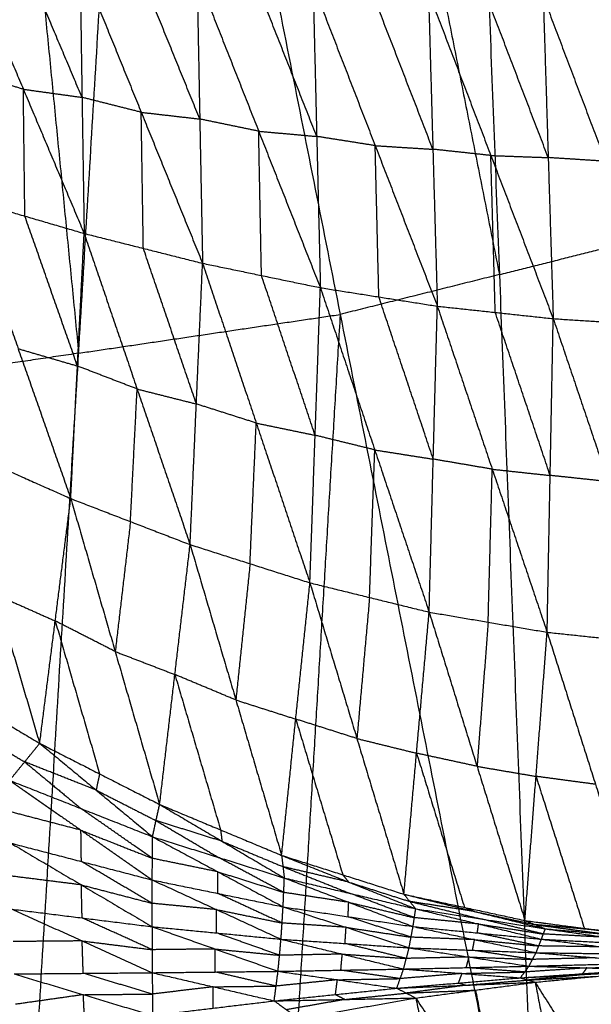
# Model space of a CAD drawing. Header units: millimetres. Extents: x -106 to 110, y -96 to 120.
# Tile 542 of 656: x 6.05 to 10.61, y -27.66 to -19.82. Entities that reach past the tile are written whole.
import ezdxf

# ---------------------------------------------------------------- set-up
doc = ezdxf.new("R2010")
doc.units = ezdxf.units.MM
doc.header["$MEASUREMENT"] = 0
doc.layers.add('Default', color=7, linetype='Continuous', true_color=0x000000)

msp = doc.modelspace()

# ---------------------------------------------------------------- linework, layer by layer
at = {"layer": 'Default'}
for points in [[(9.5567, -13.5518, 3.7488), (9.8747, -21.8464, 3.779), (10.1926, -30.1409, 3.8092)], [(9.5567, -13.5518, 3.7488), (11.9176, -21.3346, 3.779), (14.2785, -29.1175, 3.8092)], [(8.288, -13.8696, 3.7488), (9.0813, -17.858, 3.7639), (9.8747, -21.8464, 3.779)], [(6.0262, -30.759, 3.8092), (6.5227, -22.4732, 3.779), (7.0193, -14.1874, 3.7488)], [(7.0193, -14.1874, 3.7488), (8.606, -22.1642, 3.779), (10.1926, -30.1409, 3.8092)], [(5.7255, -14.3793, 3.7488), (6.1241, -18.4262, 3.7639), (6.5227, -22.4732, 3.779)], [(5.5977, -19.2202, -2.3589), (6.0821, -20.3695, -2.3093), (6.5665, -21.5188, -2.2598)], [(6.5496, -20.4344, -2.3937), (6.3074, -19.8598, -2.4185), (6.0652, -19.2851, -2.4433)], [(6.5327, -19.3501, -2.5276), (6.5496, -20.4344, -2.3937), (6.5665, -21.5188, -2.2598)], [(6.5327, -19.3501, -2.5276), (7.0212, -20.5533, -2.462), (7.5098, -21.7565, -2.3964)], [(7.4875, -20.6069, -2.5379), (7.2432, -20.0053, -2.5708), (6.9989, -19.4037, -2.6036)], [(7.4652, -19.4573, -2.6795), (7.4875, -20.6069, -2.5379), (7.5098, -21.7565, -2.3964)], [(7.4652, -19.4573, -2.6795), (7.9568, -20.7042, -2.5968), (8.4484, -21.9511, -2.514)], [(8.4192, -20.7456, -2.662), (8.1734, -20.1222, -2.7034), (7.9276, -19.4987, -2.7448)], [(8.3901, -19.5401, -2.81), (8.4192, -20.7456, -2.662), (8.4484, -21.9511, -2.514)], [(8.3901, -19.5401, -2.81), (8.885, -20.8192, -2.7102), (9.38, -22.0983, -2.6103)], [(9.3446, -20.8479, -2.7634), (9.0971, -20.2083, -2.8133), (8.8496, -19.5688, -2.8632)], [(9.3092, -19.5975, -2.9164), (9.3446, -20.8479, -2.7634), (9.38, -22.0983, -2.6103)], [(9.3092, -19.5975, -2.9164), (9.8063, -20.8976, -2.8005), (10.3034, -22.1978, -2.6846)], [(10.2634, -20.9144, -2.8414), (10.0149, -20.2643, -2.8993), (9.7663, -19.6142, -2.9572)], [(10.2235, -19.631, -2.9981), (10.2634, -20.9144, -2.8414), (10.3034, -22.1978, -2.6846)], [(10.2235, -19.631, -2.9981), (10.7196, -20.9439, -2.8684), (11.2158, -22.2568, -2.7387)], [(6.0821, -20.3695, -2.3093), (5.846, -20.3004, -2.2715), (5.6098, -20.2312, -2.2336)], [(6.0942, -21.3806, -2.184), (6.0882, -20.875, -2.2467), (6.0821, -20.3695, -2.3093)], [(6.0821, -20.3695, -2.3093), (6.3159, -20.402, -2.3515), (6.5496, -20.4344, -2.3937)], [(7.0212, -20.5533, -2.462), (6.7854, -20.4939, -2.4278), (6.5496, -20.4344, -2.3937)], [(7.0381, -21.6377, -2.3281), (7.0297, -21.0955, -2.395), (7.0212, -20.5533, -2.462)], [(7.0212, -20.5533, -2.462), (7.2544, -20.5801, -2.5), (7.4875, -20.6069, -2.5379)], [(7.9568, -20.7042, -2.5968), (7.7221, -20.6556, -2.5674), (7.4875, -20.6069, -2.5379)], [(7.9791, -21.8538, -2.4552), (7.9679, -21.279, -2.526), (7.9568, -20.7042, -2.5968)], [(7.9568, -20.7042, -2.5968), (8.188, -20.7249, -2.6294), (8.4192, -20.7456, -2.662)], [(8.885, -20.8192, -2.7102), (8.6521, -20.7824, -2.6861), (8.4192, -20.7456, -2.662)], [(8.9142, -22.0247, -2.5622), (8.8996, -21.422, -2.6362), (8.885, -20.8192, -2.7102)], [(8.885, -20.8192, -2.7102), (9.1148, -20.8336, -2.7368), (9.3446, -20.8479, -2.7634)], [(9.8063, -20.8976, -2.8005), (9.5754, -20.8728, -2.7819), (9.3446, -20.8479, -2.7634)], [(9.8417, -22.1481, -2.6475), (9.824, -21.5228, -2.724), (9.8063, -20.8976, -2.8005)], [(9.8063, -20.8976, -2.8005), (10.0348, -20.906, -2.8209), (10.2634, -20.9144, -2.8414)], [(10.7196, -20.9439, -2.8684), (10.4915, -20.9291, -2.8549), (10.2634, -20.9144, -2.8414)], [(5.622, -21.2423, -2.1083), (6.0409, -22.437, -1.7657), (6.4597, -23.6317, -1.4231)], [(5.622, -21.2423, -2.1083), (6.0942, -21.3806, -2.184), (6.5665, -21.5188, -2.2598)], [(9.8747, -21.8464, 3.779), (10.8961, -21.5905, 3.779), (11.9176, -21.3346, 3.779)], [(6.5131, -22.5753, -1.8414), (6.3037, -21.9779, -2.0127), (6.0942, -21.3806, -2.184)], [(6.4597, -23.6317, -1.4231), (6.5131, -22.5753, -1.8414), (6.5665, -21.5188, -2.2598)], [(6.5665, -21.5188, -2.2598), (6.9886, -22.7586, -1.8854), (7.4107, -23.9984, -1.511)], [(6.5665, -21.5188, -2.2598), (7.0381, -21.6377, -2.3281), (7.5098, -21.7565, -2.3964)], [(7.4602, -22.8775, -1.9537), (7.2492, -22.2576, -2.1409), (7.0381, -21.6377, -2.3281)], [(7.4107, -23.9984, -1.511), (7.4602, -22.8775, -1.9537), (7.5098, -21.7565, -2.3964)], [(7.5098, -21.7565, -2.3964), (7.9373, -23.0297, -1.9917), (8.3649, -24.3029, -1.5871)], [(7.5098, -21.7565, -2.3964), (7.9791, -21.8538, -2.4552), (8.4484, -21.9511, -2.514)], [(8.4066, -23.127, -2.0506), (8.1928, -22.4904, -2.2529), (7.9791, -21.8538, -2.4552)], [(9.8747, -21.8464, 3.779), (9.2403, -22.0053, 3.779), (8.606, -22.1642, 3.779)], [(8.3649, -24.3029, -1.5871), (8.4066, -23.127, -2.0506), (8.4484, -21.9511, -2.514)], [(8.4484, -21.9511, -2.514), (8.8816, -23.2438, -2.082), (9.3149, -24.5364, -1.6499)], [(8.4484, -21.9511, -2.514), (8.9142, -22.0247, -2.5622), (9.38, -22.0983, -2.6103)], [(9.3475, -23.3174, -2.1301), (9.1308, -22.6711, -2.3461), (8.9142, -22.0247, -2.5622)], [(9.3149, -24.5364, -1.6499), (9.3475, -23.3174, -2.1301), (9.38, -22.0983, -2.6103)], [(9.38, -22.0983, -2.6103), (9.8175, -23.3975, -2.1547), (10.2549, -24.6967, -1.699)], [(9.38, -22.0983, -2.6103), (9.8417, -22.1481, -2.6475), (10.3034, -22.1978, -2.6846)], [(6.5227, -22.4732, 3.779), (7.5643, -22.3187, 3.779), (8.606, -22.1642, 3.779)], [(8.606, -22.1642, 3.779), (8.3577, -26.3071, 3.7941), (8.1094, -30.45, 3.8092)], [(10.2791, -23.4472, -2.1918), (10.0604, -22.7976, -2.4197), (9.8417, -22.1481, -2.6475)], [(10.2549, -24.6967, -1.699), (10.2791, -23.4472, -2.1918), (10.3034, -22.1978, -2.6846)], [(10.3034, -22.1978, -2.6846), (10.7418, -23.4966, -2.2101), (11.1803, -24.7954, -1.7355)], [(10.3034, -22.1978, -2.6846), (10.7596, -22.2273, -2.7117), (11.2158, -22.2568, -2.7387)], [(6.0409, -22.437, -1.7657), (6.277, -22.5061, -1.8035), (6.5131, -22.5753, -1.8414)], [(6.5227, -22.4732, 3.779), (5.8759, -22.5691, 3.779), (5.229, -22.6651, 3.779)], [(6.9886, -22.7586, -1.8854), (6.7508, -22.6669, -1.8634), (6.5131, -22.5753, -1.8414)], [(6.9352, -23.8151, -1.467), (6.9619, -23.2868, -1.6762), (6.9886, -22.7586, -1.8854)], [(6.9886, -22.7586, -1.8854), (7.2244, -22.8181, -1.9195), (7.4602, -22.8775, -1.9537)], [(7.9373, -23.0297, -1.9917), (7.6988, -22.9536, -1.9727), (7.4602, -22.8775, -1.9537)], [(7.8878, -24.1506, -1.549), (7.9125, -23.5902, -1.7704), (7.9373, -23.0297, -1.9917)], [(7.9373, -23.0297, -1.9917), (8.172, -23.0784, -2.0211), (8.4066, -23.127, -2.0506)], [(8.8816, -23.2438, -2.082), (8.6441, -23.1854, -2.0663), (8.4066, -23.127, -2.0506)], [(5.5132, -23.2096, -1.3259), (5.8628, -24.3959, -0.6366), (6.2125, -25.5821, 0.0528)], [(5.5132, -23.2096, -1.3259), (5.9865, -23.4207, -1.3745), (6.4597, -23.6317, -1.4231)], [(8.8399, -24.4197, -1.6185), (8.8608, -23.8317, -1.8502), (8.8816, -23.2438, -2.082)], [(8.8816, -23.2438, -2.082), (9.1146, -23.2806, -2.106), (9.3475, -23.3174, -2.1301)], [(9.8175, -23.3975, -2.1547), (9.5825, -23.3574, -2.1424), (9.3475, -23.3174, -2.1301)], [(9.7849, -24.6165, -1.6745), (9.8012, -24.007, -1.9146), (9.8175, -23.3975, -2.1547)], [(9.8175, -23.3975, -2.1547), (10.0483, -23.4224, -2.1733), (10.2791, -23.4472, -2.1918)], [(10.7418, -23.4966, -2.2101), (10.5105, -23.4719, -2.2009), (10.2791, -23.4472, -2.1918)], [(6.2125, -25.5821, 0.0528), (6.3361, -24.6069, -0.6851), (6.4597, -23.6317, -1.4231)], [(6.4597, -23.6317, -1.4231), (6.8138, -24.8505, -0.6839), (7.1678, -26.0693, 0.0553)], [(6.4597, -23.6317, -1.4231), (6.9352, -23.8151, -1.467), (7.4107, -23.9984, -1.511)], [(6.9352, -23.8151, -1.467), (6.8745, -24.3328, -1.0754), (6.8138, -24.8505, -0.6839)], [(7.1678, -26.0693, 0.0553), (7.2892, -25.0338, -0.7278), (7.4107, -23.9984, -1.511)], [(7.4107, -23.9984, -1.511), (7.7751, -25.2366, -0.7266), (8.1395, -26.4747, 0.0577)], [(7.4107, -23.9984, -1.511), (7.8878, -24.1506, -1.549), (8.3649, -24.3029, -1.5871)], [(7.8878, -24.1506, -1.549), (7.8314, -24.6936, -1.1378), (7.7751, -25.2366, -0.7266)], [(8.1395, -26.4747, 0.0577), (8.2522, -25.3888, -0.7647), (8.3649, -24.3029, -1.5871)], [(8.3649, -24.3029, -1.5871), (8.7393, -25.5437, -0.7636), (9.1138, -26.7845, 0.0598)], [(8.3649, -24.3029, -1.5871), (8.8399, -24.4197, -1.6185), (9.3149, -24.5364, -1.6499)], [(5.8628, -24.3959, -0.6366), (6.0995, -24.5014, -0.6609), (6.3361, -24.6069, -0.6851)], [(8.8399, -24.4197, -1.6185), (8.7896, -24.9817, -1.1911), (8.7393, -25.5437, -0.7636)], [(9.1138, -26.7845, 0.0598), (9.2144, -25.6605, -0.795), (9.3149, -24.5364, -1.6499)], [(9.3149, -24.5364, -1.6499), (9.6964, -25.7652, -0.7941), (10.0779, -26.9939, 0.0616)], [(9.3149, -24.5364, -1.6499), (9.7849, -24.6165, -1.6745), (10.2549, -24.6967, -1.699)], [(6.3361, -24.6069, -0.6851), (6.5131, -25.2163, -0.3156), (6.6901, -25.8257, 0.054)], [(6.8138, -24.8505, -0.6839), (6.5749, -24.7287, -0.6845), (6.3361, -24.6069, -0.6851)], [(9.7849, -24.6165, -1.6745), (9.7407, -25.1908, -1.2343), (9.6964, -25.7652, -0.7941)], [(10.0779, -26.9939, 0.0616), (10.1664, -25.8453, -0.8187), (10.2549, -24.6967, -1.699)], [(10.2549, -24.6967, -1.699), (10.6401, -25.9086, -0.8179), (11.0252, -27.1206, 0.0631)], [(10.2549, -24.6967, -1.699), (10.7176, -24.746, -1.7173), (11.1803, -24.7954, -1.7355)], [(6.8138, -24.8505, -0.6839), (7.0515, -24.9422, -0.7059), (7.2892, -25.0338, -0.7278)], [(5.2713, -25.0226, 0.0501), (5.7419, -25.3023, 0.0514), (6.2125, -25.5821, 0.0528)], [(7.2892, -25.0338, -0.7278), (7.4714, -25.6529, -0.3357), (7.6536, -26.272, 0.0565)], [(7.7751, -25.2366, -0.7266), (7.5321, -25.1352, -0.7272), (7.2892, -25.0338, -0.7278)], [(7.7751, -25.2366, -0.7266), (8.0136, -25.3127, -0.7457), (8.2522, -25.3888, -0.7647)], [(8.2522, -25.3888, -0.7647), (8.4394, -26.0092, -0.353), (8.6267, -26.6296, 0.0587)], [(8.7393, -25.5437, -0.7636), (8.4958, -25.4662, -0.7642), (8.2522, -25.3888, -0.7647)], [(5.6221, -25.45, -0.1571), (5.8574, -25.5899, -0.1564), (6.0927, -25.7297, -0.1557)], [(8.7393, -25.5437, -0.7636), (8.9769, -25.6021, -0.7793), (9.2144, -25.6605, -0.795)], [(5.9728, -25.8774, -0.3642), (6.0927, -25.7297, -0.1557), (6.2125, -25.5821, 0.0528)], [(6.2125, -25.5821, 0.0528), (6.6618, -25.9542, -0.0981), (7.111, -26.3264, -0.249)], [(6.2125, -25.5821, 0.0528), (6.6901, -25.8257, 0.054), (7.1678, -26.0693, 0.0553)], [(6.0927, -25.7297, -0.1557), (6.3173, -25.9158, -0.2312), (6.5419, -26.1019, -0.3066)], [(6.6618, -25.9542, -0.0981), (6.3772, -25.842, -0.1269), (6.0927, -25.7297, -0.1557)], [(9.2144, -25.6605, -0.795), (9.4051, -26.2748, -0.3672), (9.5959, -26.8892, 0.0607)], [(9.6964, -25.7652, -0.7941), (9.4554, -25.7128, -0.7946), (9.2144, -25.6605, -0.795)], [(9.6964, -25.7652, -0.7941), (9.9314, -25.8052, -0.8064), (10.1664, -25.8453, -0.8187)], [(5.9728, -25.8774, -0.3642), (6.541, -26.2742, -0.3951), (7.1092, -26.6709, -0.4259)], [(5.9728, -25.8774, -0.3642), (6.5419, -26.1019, -0.3066), (7.111, -26.3264, -0.249)], [(6.6901, -25.8257, 0.054), (6.6759, -25.89, -0.022), (6.6618, -25.9542, -0.0981)], [(10.1664, -25.8453, -0.8187), (10.359, -26.4513, -0.3782), (10.5516, -27.0573, 0.0624)], [(10.6401, -25.9086, -0.8179), (10.4032, -25.877, -0.8183), (10.1664, -25.8453, -0.8187)], [(6.6618, -25.9542, -0.0981), (6.9006, -26.076, -0.0975), (7.1394, -26.1978, -0.0968)], [(6.541, -26.2742, -0.3951), (6.2586, -26.2006, -0.4396), (5.9763, -26.127, -0.4841)], [(7.1101, -26.4987, -0.3374), (6.826, -26.3003, -0.322), (6.5419, -26.1019, -0.3066)], [(7.111, -26.3264, -0.249), (7.1394, -26.1978, -0.0968), (7.1678, -26.0693, 0.0553)], [(7.1678, -26.0693, 0.0553), (7.6536, -26.272, 0.0565), (8.1395, -26.4747, 0.0577)], [(7.1678, -26.0693, 0.0553), (7.6645, -26.3623, -0.0516), (8.1613, -26.6553, -0.1585)], [(7.1394, -26.1978, -0.0968), (7.3878, -26.3443, -0.1503), (7.6362, -26.4908, -0.2038)], [(7.6645, -26.3623, -0.0516), (7.402, -26.28, -0.0742), (7.1394, -26.1978, -0.0968)], [(6.5445, -26.5238, -0.5149), (6.5427, -26.399, -0.455), (6.541, -26.2742, -0.3951)], [(6.541, -26.2742, -0.3951), (6.8256, -26.3864, -0.3663), (7.1101, -26.4987, -0.3374)], [(7.6536, -26.272, 0.0565), (7.6591, -26.3171, 0.0024), (7.6645, -26.3623, -0.0516)], [(7.1092, -26.6709, -0.4259), (7.1101, -26.4987, -0.3374), (7.111, -26.3264, -0.249)], [(7.111, -26.3264, -0.249), (7.6313, -26.6056, -0.2675), (8.1516, -26.8849, -0.286)], [(7.111, -26.3264, -0.249), (7.6362, -26.4908, -0.2038), (8.1613, -26.6553, -0.1585)], [(7.6645, -26.3623, -0.0516), (7.9075, -26.4636, -0.051), (8.1504, -26.565, -0.0504)], [(5.9797, -26.3767, -0.6039), (6.5441, -26.71, -0.5345), (7.1086, -27.0433, -0.4651)], [(5.9797, -26.3767, -0.6039), (6.5445, -26.5238, -0.5149), (7.1092, -26.6709, -0.4259)], [(7.6313, -26.6056, -0.2675), (7.3707, -26.5521, -0.3025), (7.1101, -26.4987, -0.3374)], [(8.1565, -26.7701, -0.2223), (7.8963, -26.6305, -0.213), (7.6362, -26.4908, -0.2038)], [(8.1395, -26.4747, 0.0577), (8.1504, -26.565, -0.0504), (8.1613, -26.6553, -0.1585)], [(8.1395, -26.4747, 0.0577), (8.6267, -26.6296, 0.0587), (9.1138, -26.7845, 0.0598)], [(8.1395, -26.4747, 0.0577), (8.6735, -26.6875, -0.0141), (9.2075, -26.9004, -0.0859)], [(7.1089, -26.8571, -0.4455), (6.8267, -26.6905, -0.4802), (6.5445, -26.5238, -0.5149)], [(8.1504, -26.565, -0.0504), (8.4174, -26.6714, -0.0863), (8.6844, -26.7778, -0.1222)], [(8.6735, -26.6875, -0.0141), (8.4119, -26.6263, -0.0323), (8.1504, -26.565, -0.0504)], [(6.5441, -26.71, -0.5345), (6.265, -26.675, -0.5833), (5.9858, -26.64, -0.6321)], [(7.1086, -27.0433, -0.4651), (7.1089, -26.8571, -0.4455), (7.1092, -26.6709, -0.4259)], [(7.1092, -26.6709, -0.4259), (7.622, -26.9069, -0.3688), (8.1349, -27.1429, -0.3116)], [(7.1092, -26.6709, -0.4259), (7.6304, -26.7779, -0.3559), (8.1516, -26.8849, -0.286)], [(7.6304, -26.7779, -0.3559), (7.6309, -26.6918, -0.3117), (7.6313, -26.6056, -0.2675)], [(7.6313, -26.6056, -0.2675), (7.8939, -26.6879, -0.2449), (8.1565, -26.7701, -0.2223)], [(8.1516, -26.8849, -0.286), (8.1565, -26.7701, -0.2223), (8.1613, -26.6553, -0.1585)], [(8.1613, -26.6553, -0.1585), (8.6741, -26.8488, -0.1661), (9.1869, -27.0423, -0.1737)], [(8.1613, -26.6553, -0.1585), (8.6844, -26.7778, -0.1222), (9.2075, -26.9004, -0.0859)], [(8.6267, -26.6296, 0.0587), (8.6501, -26.6586, 0.0223), (8.6735, -26.6875, -0.0141)], [(6.5502, -26.9733, -0.5627), (6.5472, -26.8416, -0.5486), (6.5441, -26.71, -0.5345)], [(6.5441, -26.71, -0.5345), (6.8265, -26.7835, -0.49), (7.1089, -26.8571, -0.4455)], [(8.6735, -26.6875, -0.0141), (8.9171, -26.765, -0.0136), (9.1607, -26.8424, -0.0131)], [(8.1432, -27.0139, -0.2988), (7.8868, -26.8959, -0.3274), (7.6304, -26.7779, -0.3559)], [(8.6741, -26.8488, -0.1661), (8.4153, -26.8094, -0.1942), (8.1565, -26.7701, -0.2223)], [(9.1972, -26.9714, -0.1298), (8.9408, -26.8746, -0.126), (8.6844, -26.7778, -0.1222)], [(9.1138, -26.7845, 0.0598), (9.1607, -26.8424, -0.0131), (9.2075, -26.9004, -0.0859)], [(9.1138, -26.7845, 0.0598), (9.5959, -26.8892, 0.0607), (10.0779, -26.9939, 0.0616)], [(9.1138, -26.7845, 0.0598), (9.677, -26.9222, 0.014), (10.2401, -27.0599, -0.0318)], [(5.9918, -26.9033, -0.6603), (6.5502, -26.9733, -0.5627), (7.1086, -27.0433, -0.4651)], [(5.9918, -26.9033, -0.6603), (6.5505, -27.1565, -0.5339), (7.1092, -27.4098, -0.4075)], [(7.622, -26.9069, -0.3688), (7.3655, -26.882, -0.4071), (7.1089, -26.8571, -0.4455)], [(7.6217, -27.0931, -0.3884), (7.6219, -27, -0.3786), (7.622, -26.9069, -0.3688)], [(7.622, -26.9069, -0.3688), (7.8826, -26.9604, -0.3338), (8.1432, -27.0139, -0.2988)], [(8.1349, -27.1429, -0.3116), (8.1432, -27.0139, -0.2988), (8.1516, -26.8849, -0.286)], [(8.1516, -26.8849, -0.286), (8.6532, -27.0482, -0.2374), (9.1548, -27.2115, -0.1888)], [(8.1516, -26.8849, -0.286), (8.6692, -26.9636, -0.2299), (9.1869, -27.0423, -0.1737)], [(8.6692, -26.9636, -0.2299), (8.6717, -26.9062, -0.198), (8.6741, -26.8488, -0.1661)], [(8.6741, -26.8488, -0.1661), (8.9356, -26.9101, -0.148), (9.1972, -26.9714, -0.1298)], [(9.1607, -26.8424, -0.0131), (9.4422, -26.9113, -0.036), (9.7238, -26.9801, -0.0589)], [(9.677, -26.9222, 0.014), (9.4188, -26.8823, 0.0005), (9.1607, -26.8424, -0.0131)], [(9.1869, -27.0423, -0.1737), (9.1972, -26.9714, -0.1298), (9.2075, -26.9004, -0.0859)], [(9.2075, -26.9004, -0.0859), (9.7086, -27.0216, -0.0881), (10.2097, -27.1428, -0.0902)], [(9.2075, -26.9004, -0.0859), (9.7238, -26.9801, -0.0589), (10.2401, -27.0599, -0.0318)], [(9.5959, -26.8892, 0.0607), (9.6364, -26.9057, 0.0373), (9.677, -26.9222, 0.014)], [(7.1089, -27.2265, -0.4363), (6.8296, -27.0999, -0.4995), (6.5502, -26.9733, -0.5627)], [(9.1708, -27.1269, -0.1813), (8.92, -27.0453, -0.2056), (8.6692, -26.9636, -0.2299)], [(9.7086, -27.0216, -0.0881), (9.4529, -26.9965, -0.109), (9.1972, -26.9714, -0.1298)], [(9.677, -26.9222, 0.014), (9.918, -26.9745, 0.0144), (10.159, -27.0269, 0.0149)], [(10.2249, -27.1013, -0.061), (9.9743, -27.0407, -0.0599), (9.7238, -26.9801, -0.0589)], [(7.1086, -27.0433, -0.4651), (7.1089, -27.2265, -0.4363), (7.1092, -27.4098, -0.4075)], [(7.1086, -27.0433, -0.4651), (7.6098, -27.221, -0.3678), (8.1111, -27.3987, -0.2705)], [(7.1086, -27.0433, -0.4651), (7.6217, -27.0931, -0.3884), (8.1349, -27.1429, -0.3116)], [(8.6532, -27.0482, -0.2374), (8.3982, -27.0311, -0.2681), (8.1432, -27.0139, -0.2988)], [(8.6448, -27.1772, -0.2502), (8.649, -27.1127, -0.2438), (8.6532, -27.0482, -0.2374)], [(8.6532, -27.0482, -0.2374), (8.912, -27.0876, -0.2093), (9.1708, -27.1269, -0.1813)], [(9.1548, -27.2115, -0.1888), (9.1708, -27.1269, -0.1813), (9.1869, -27.0423, -0.1737)], [(9.1869, -27.0423, -0.1737), (9.6766, -27.1463, -0.1357), (10.1664, -27.2503, -0.0977)], [(9.1869, -27.0423, -0.1737), (9.6983, -27.0926, -0.132), (10.2097, -27.1428, -0.0902)], [(9.6983, -27.0926, -0.132), (9.7034, -27.0571, -0.11), (9.7086, -27.0216, -0.0881)], [(9.7086, -27.0216, -0.0881), (9.9667, -27.0615, -0.0745), (10.2249, -27.1013, -0.061)], [(10.0779, -26.9939, 0.0616), (10.159, -27.0269, 0.0149), (10.2401, -27.0599, -0.0318)], [(10.0779, -26.9939, 0.0616), (10.5516, -27.0573, 0.0624), (11.0252, -27.1206, 0.0631)], [(10.0779, -26.9939, 0.0616), (10.6675, -27.0723, 0.0338), (11.257, -27.1507, 0.006)], [(10.159, -27.0269, 0.0149), (10.4538, -27.0661, 0.001), (10.7486, -27.1053, -0.0129)], [(10.6675, -27.0723, 0.0338), (10.4133, -27.0496, 0.0243), (10.159, -27.0269, 0.0149)], [(10.2097, -27.1428, -0.0902), (10.2249, -27.1013, -0.061), (10.2401, -27.0599, -0.0318)], [(10.2401, -27.0599, -0.0318), (10.7303, -27.1285, -0.032), (11.2206, -27.197, -0.0321)], [(10.2401, -27.0599, -0.0318), (10.7486, -27.1053, -0.0129), (11.257, -27.1507, 0.006)], [(10.5516, -27.0573, 0.0624), (10.6095, -27.0648, 0.0481), (10.6675, -27.0723, 0.0338)], [(8.123, -27.2708, -0.2911), (7.8723, -27.1819, -0.3397), (7.6217, -27.0931, -0.3884)], [(8.1111, -27.3987, -0.2705), (8.123, -27.2708, -0.2911), (8.1349, -27.1429, -0.3116)], [(8.1349, -27.1429, -0.3116), (8.6231, -27.2617, -0.2363), (9.1114, -27.3806, -0.1609)], [(8.1349, -27.1429, -0.3116), (8.6448, -27.1772, -0.2502), (9.1548, -27.2115, -0.1888)], [(9.6766, -27.1463, -0.1357), (9.4237, -27.1366, -0.1585), (9.1708, -27.1269, -0.1813)], [(9.6606, -27.2309, -0.1432), (9.6686, -27.1886, -0.1395), (9.6766, -27.1463, -0.1357)], [(9.6766, -27.1463, -0.1357), (9.9323, -27.1714, -0.1148), (10.188, -27.1966, -0.094)], [(10.188, -27.1966, -0.094), (9.9431, -27.1446, -0.113), (9.6983, -27.0926, -0.132)], [(10.1664, -27.2503, -0.0977), (10.188, -27.1966, -0.094), (10.2097, -27.1428, -0.0902)], [(10.2097, -27.1428, -0.0902), (10.6904, -27.2037, -0.0625), (11.1712, -27.2646, -0.0347)], [(10.2097, -27.1428, -0.0902), (10.7151, -27.1699, -0.0612), (11.2206, -27.197, -0.0321)], [(10.7303, -27.1285, -0.032), (10.4776, -27.1149, -0.0465), (10.2249, -27.1013, -0.061)], [(6.5505, -27.1565, -0.5339), (6.2755, -27.159, -0.5774), (6.0005, -27.1614, -0.621)], [(6.5592, -27.4147, -0.4946), (6.5549, -27.2856, -0.5142), (6.5505, -27.1565, -0.5339)], [(6.5505, -27.1565, -0.5339), (6.8297, -27.1915, -0.4851), (7.1089, -27.2265, -0.4363)], [(7.6098, -27.221, -0.3678), (7.3594, -27.2238, -0.402), (7.1089, -27.2265, -0.4363)], [(7.6101, -27.4042, -0.339), (7.61, -27.3126, -0.3534), (7.6098, -27.221, -0.3678)], [(7.6098, -27.221, -0.3678), (7.8664, -27.2459, -0.3294), (8.123, -27.2708, -0.2911)], [(9.1331, -27.2961, -0.1748), (8.8889, -27.2366, -0.2125), (8.6448, -27.1772, -0.2502)], [(9.1114, -27.3806, -0.1609), (9.1331, -27.2961, -0.1748), (9.1548, -27.2115, -0.1888)], [(9.1548, -27.2115, -0.1888), (9.6326, -27.2846, -0.1341), (10.1104, -27.3578, -0.0795)], [(9.1548, -27.2115, -0.1888), (9.6606, -27.2309, -0.1432), (10.1664, -27.2503, -0.0977)], [(10.6904, -27.2037, -0.0625), (10.4392, -27.2001, -0.0782), (10.188, -27.1966, -0.094)], [(8.6231, -27.2617, -0.2363), (8.3731, -27.2663, -0.2637), (8.123, -27.2708, -0.2911)], [(8.6112, -27.3896, -0.2157), (8.6172, -27.3257, -0.226), (8.6231, -27.2617, -0.2363)], [(8.6231, -27.2617, -0.2363), (8.8781, -27.2789, -0.2055), (9.1331, -27.2961, -0.1748)], [(9.6326, -27.2846, -0.1341), (9.3828, -27.2904, -0.1545), (9.1331, -27.2961, -0.1748)], [(9.6109, -27.3692, -0.1202), (9.6217, -27.3269, -0.1272), (9.6326, -27.2846, -0.1341)], [(9.6326, -27.2846, -0.1341), (9.8855, -27.2943, -0.1114), (10.1384, -27.304, -0.0886)], [(10.1384, -27.304, -0.0886), (9.8995, -27.2675, -0.1159), (9.6606, -27.2309, -0.1432)], [(10.1104, -27.3578, -0.0795), (10.1384, -27.304, -0.0886), (10.1664, -27.2503, -0.0977)], [(10.6378, -27.2909, -0.0605), (10.3881, -27.2974, -0.0745), (10.1384, -27.304, -0.0886)], [(10.1664, -27.2503, -0.0977), (10.6378, -27.2909, -0.0605), (11.1092, -27.3314, -0.0232)], [(10.1664, -27.2503, -0.0977), (10.6688, -27.2574, -0.0662), (11.1712, -27.2646, -0.0347)], [(8.1111, -27.3987, -0.2705), (8.6112, -27.3896, -0.2157), (9.1114, -27.3806, -0.1609)], [(9.0567, -27.5333, -0.0742), (9.0841, -27.457, -0.1176), (9.1114, -27.3806, -0.1609)], [(9.1114, -27.3806, -0.1609), (9.6109, -27.3692, -0.1202), (10.1104, -27.3578, -0.0795)], [(9.1114, -27.3806, -0.1609), (9.5765, -27.4157, -0.0918), (10.0416, -27.4507, -0.0227)], [(10.076, -27.4042, -0.0511), (9.8434, -27.3867, -0.0856), (9.6109, -27.3692, -0.1202)], [(10.0416, -27.4507, -0.0227), (10.076, -27.4042, -0.0511), (10.1104, -27.3578, -0.0795)], [(10.5724, -27.3713, -0.0332), (10.3242, -27.3878, -0.0421), (10.076, -27.4042, -0.0511)], [(10.1104, -27.3578, -0.0795), (10.6098, -27.3446, -0.0514), (11.1092, -27.3314, -0.0232)], [(10.1104, -27.3578, -0.0795), (10.5724, -27.3713, -0.0332), (11.0344, -27.3848, 0.0132)], [(10.538, -27.4177, -0.0047), (10.5552, -27.3945, -0.019), (10.5724, -27.3713, -0.0332)], [(10.5724, -27.3713, -0.0332), (10.8221, -27.3647, -0.0191), (11.0718, -27.3581, -0.005)], [(6.0092, -27.4196, -0.5817), (6.5592, -27.4147, -0.4946), (7.1092, -27.4098, -0.4075)], [(6.0092, -27.4196, -0.5817), (6.5601, -27.5849, -0.406), (7.111, -27.7503, -0.2303)], [(7.1101, -27.58, -0.3189), (6.8347, -27.4973, -0.4067), (6.5592, -27.4147, -0.4946)], [(7.1092, -27.4098, -0.4075), (7.6101, -27.4042, -0.339), (8.1111, -27.3987, -0.2705)], [(7.1092, -27.4098, -0.4075), (7.1101, -27.58, -0.3189), (7.111, -27.7503, -0.2303)], [(7.1092, -27.4098, -0.4075), (7.5947, -27.522, -0.2755), (8.0803, -27.6342, -0.1436)], [(8.0957, -27.5164, -0.2071), (7.8529, -27.4603, -0.273), (7.6101, -27.4042, -0.339)], [(8.0803, -27.6342, -0.1436), (8.0957, -27.5164, -0.2071), (8.1111, -27.3987, -0.2705)], [(8.1111, -27.3987, -0.2705), (8.5839, -27.466, -0.1724), (9.0567, -27.5333, -0.0742)], [(8.5839, -27.466, -0.1724), (8.834, -27.4615, -0.145), (9.0841, -27.457, -0.1176)], [(9.0841, -27.457, -0.1176), (8.8477, -27.4233, -0.1666), (8.6112, -27.3896, -0.2157)], [(9.0567, -27.5333, -0.0742), (9.5492, -27.492, -0.0484), (10.0416, -27.4507, -0.0227)], [(9.5765, -27.4157, -0.0918), (9.3303, -27.4363, -0.1047), (9.0841, -27.457, -0.1176)], [(9.5492, -27.492, -0.0484), (9.5628, -27.4538, -0.0701), (9.5765, -27.4157, -0.0918)], [(9.5765, -27.4157, -0.0918), (9.8263, -27.4099, -0.0714), (10.076, -27.4042, -0.0511)], [(10.0416, -27.4507, -0.0227), (10.538, -27.4177, -0.0047), (11.0344, -27.3848, 0.0132)], [(10.0416, -27.4507, -0.0227), (10.5867, -27.4213, 0.021), (11.1317, -27.3919, 0.0647)], [(10.0416, -27.4507, -0.0227), (10.1005, -27.4682, 0.0207), (10.1594, -27.4857, 0.0641)], [(10.5867, -27.4213, 0.021), (10.3436, -27.4447, 0.0209), (10.1005, -27.4682, 0.0207)], [(10.1005, -27.4682, 0.0207), (10.373, -27.4535, 0.0425), (10.6456, -27.4388, 0.0644)], [(10.1594, -27.4857, 0.0641), (10.6456, -27.4388, 0.0644), (11.1317, -27.3919, 0.0647)], [(10.538, -27.4177, -0.0047), (10.5623, -27.4195, 0.0081), (10.5867, -27.4213, 0.021)], [(10.5867, -27.4213, 0.021), (10.8349, -27.4048, 0.03), (11.0831, -27.3883, 0.0389)], [(7.5947, -27.522, -0.2755), (7.3524, -27.551, -0.2972), (7.1101, -27.58, -0.3189)], [(7.5947, -27.522, -0.2755), (7.8452, -27.5192, -0.2413), (8.0957, -27.5164, -0.2071)], [(7.5956, -27.6922, -0.187), (7.5952, -27.6071, -0.2313), (7.5947, -27.522, -0.2755)], [(8.0803, -27.6342, -0.1436), (8.5685, -27.5837, -0.1089), (9.0567, -27.5333, -0.0742)], [(8.5839, -27.466, -0.1724), (8.3398, -27.4912, -0.1897), (8.0957, -27.5164, -0.2071)], [(8.5685, -27.5837, -0.1089), (8.5762, -27.5249, -0.1407), (8.5839, -27.466, -0.1724)], [(9.0567, -27.5333, -0.0742), (9.6081, -27.5095, -0.0051), (10.1594, -27.4857, 0.0641)], [(9.0567, -27.5333, -0.0742), (9.1328, -27.5724, -0.0052), (9.2088, -27.6115, 0.0638)], [(9.6081, -27.5095, -0.0051), (9.3704, -27.541, -0.0051), (9.1328, -27.5724, -0.0052)], [(9.2088, -27.6115, 0.0638), (9.6841, -27.5486, 0.0639), (10.1594, -27.4857, 0.0641)], [(9.5492, -27.492, -0.0484), (9.5786, -27.5008, -0.0268), (9.6081, -27.5095, -0.0051)], [(9.6081, -27.5095, -0.0051), (9.8543, -27.4888, 0.0078), (10.1005, -27.4682, 0.0207)], [(10.1594, -27.4857, 0.0641), (10.3815, -28.626, -0.8522), (10.6036, -29.7664, -1.7686)], [(10.1594, -27.4857, 0.0641), (10.8515, -28.5926, -0.8666), (11.5435, -29.6995, -1.7974)], [(6.5601, -27.5849, -0.406), (6.2903, -27.6231, -0.4335), (6.0206, -27.6614, -0.4611)], [(6.5601, -27.5849, -0.406), (6.8351, -27.5825, -0.3624), (7.1101, -27.58, -0.3189)], [(6.5715, -27.8267, -0.2854), (6.5658, -27.7058, -0.3457), (6.5601, -27.5849, -0.406)], [(8.0803, -27.6342, -0.1436), (8.6445, -27.6229, -0.0399), (9.2088, -27.6115, 0.0638)], [(8.2763, -27.7749, 0.0638), (8.7426, -27.6932, 0.0638), (9.2088, -27.6115, 0.0638)], [(8.5685, -27.5837, -0.1089), (8.6065, -27.6033, -0.0744), (8.6445, -27.6229, -0.0399)], [(8.6445, -27.6229, -0.0399), (8.8887, -27.5976, -0.0226), (9.1328, -27.5724, -0.0052)], [(9.1328, -27.5724, -0.0052), (9.4084, -27.5605, 0.0294), (9.6841, -27.5486, 0.0639)], [(9.2088, -27.6115, 0.0638), (9.4424, -28.7308, -0.8326), (9.676, -29.8501, -1.7289)], [(9.2088, -27.6115, 0.0638), (9.9062, -28.689, -0.8524), (10.6036, -29.7664, -1.7686)], [(9.6841, -27.5486, 0.0639), (9.7951, -28.1188, -0.3942), (9.9062, -28.689, -0.8524)], [(7.111, -27.7503, -0.2303), (7.5956, -27.6922, -0.187), (8.0803, -27.6342, -0.1436)], [(8.0803, -27.6342, -0.1436), (8.1783, -27.7045, -0.0399), (8.2763, -27.7749, 0.0638)], [(8.6445, -27.6229, -0.0399), (8.4114, -27.6637, -0.0399), (8.1783, -27.7045, -0.0399)]]:
    msp.add_open_spline(points, degree=2, dxfattribs=at)

doc.saveas('drawing.dxf')
